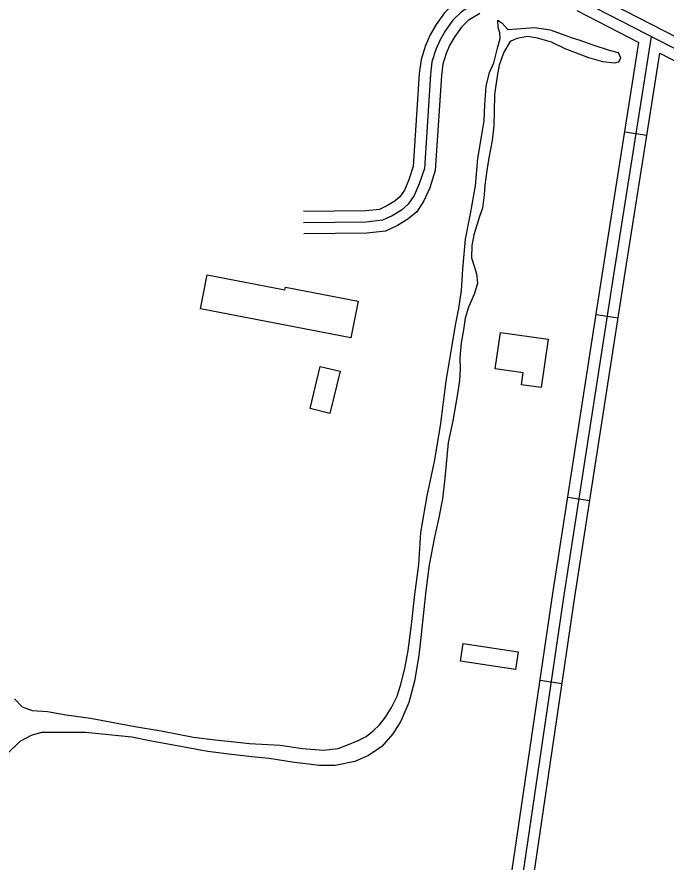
# Model space of a CAD drawing. Extents: x 3297735 to 3335592, y 670436 to 695807.
# Drawn here: x 3330846 to 3331723, y 681158 to 682301 of the extents above; entities that cross this region are included whole.
import ezdxf

# ---------------------------------------------------------------- set-up
doc = ezdxf.new("R2010")
doc.units = 0
for name, color, linetype in [('V-BLDG-OTLN', 7, 'Continuous'), ('V-ROAD-CNTR', 7, 'Continuous'), ('V-TOPO-SHOR', 7, 'Continuous')]:
    doc.layers.add(name, color=color, linetype=linetype)

msp = doc.modelspace()

# ---------------------------------------------------------------- linework, layer by layer
at = {"layer": 'V-BLDG-OTLN'}
for points in [[(3331297.2, 681866.9), (3331094.2, 681906), (3331103, 681951.8), (3331208.3, 681931.5), (3331209, 681935.1), (3331307.2, 681916.4)], [(3331563.9, 681864.9), (3331554.6, 681799.5), (3331527.8, 681803.3), (3331530.2, 681819.6), (3331492.5, 681825), (3331499.5, 681874)], [(3331242.2, 681771), (3331256.1, 681828.1), (3331282.9, 681821.5), (3331268.9, 681764.5)], [(3331449.3, 681453.7), (3331523.6, 681442.3), (3331519.8, 681418.2), (3331445.6, 681429.6)]]:
    msp.add_lwpolyline(points, close=True, dxfattribs=at)
at = {"layer": 'V-ROAD-CNTR'}
for p, q in [((3331667.7, 682145.3), (3331697.4, 682140.6)), ((3331629, 681898.3), (3331658.6, 681893.7)), ((3331590.5, 681651.3), (3331620.2, 681646.7)), ((3331553.1, 681404), (3331582.8, 681399.6))]:
    msp.add_line(p, q, dxfattribs=at)
for points in [[(3331566.2, 682356.4), (3331484.3, 682329.1), (3331464, 682318), (3331446.8, 682307.5), (3331435.3, 682296.3), (3331425.2, 682282.2), (3331417.9, 682269.4), (3331412.2, 682256.5), (3331406.9, 682239.8), (3331404.8, 682222.6), (3331396.7, 682095.6), (3331389.9, 682074.8), (3331383, 682059.1), (3331375, 682047.3), (3331365.8, 682039.2), (3331353.2, 682031.7), (3331340.2, 682025.6), (3331318.2, 682023.3), (3331233.4, 682022.3)], [(3331616.3, 682335.7), (3331807, 682237.7), (3331889.2, 682208), (3331933.5, 682193.3), (3331991.3, 682161.9), (3332085.3, 682116.5), (3332448.4, 681976), (3332495.7, 681958.6), (3332526.7, 681950.8), (3332548.9, 681948.8), (3332588.3, 681948.6), (3332624.7, 681950.8), (3332651.2, 681955.2)], [(3331609.4, 682322.4), (3331801, 682223.9), (3331884.2, 682193.8), (3331927.6, 682179.4), (3331984.4, 682148.6), (3332079.4, 682102.7), (3332443.1, 681962), (3332491.3, 681944.3), (3332524.2, 681936), (3332548.2, 681933.8), (3332588.7, 681933.6), (3332626.4, 681935.8), (3332658.6, 681941.3)], [(3331429.8, 682311.9), (3331423.9, 682306.1), (3331412.6, 682290.3), (3331404.5, 682276.2), (3331398.2, 682261.8), (3331392.2, 682243), (3331389.8, 682223.9), (3331381.8, 682098.4), (3331375.9, 682080.2), (3331369.8, 682066.3), (3331363.7, 682057.3), (3331356.9, 682051.4), (3331346.1, 682045), (3331336.1, 682040.2), (3331317.4, 682038.3), (3331233.3, 682037.3)], [(3331602.6, 682309), (3331686.7, 682265.8)], [(3331471.5, 682305), (3331456, 682295.6), (3331446.7, 682286.5), (3331437.9, 682274.1), (3331431.3, 682262.7), (3331426.3, 682251.2), (3331421.6, 682236.6), (3331419.7, 682221.2), (3331411.5, 682092.8), (3331403.9, 682069.5), (3331396.2, 682051.8), (3331386.4, 682037.2), (3331374.6, 682027), (3331360.3, 682018.5), (3331344.3, 682010.9), (3331319.1, 682008.3), (3331233.6, 682007.3)], [(3331703.2, 682274.2), (3331652.5, 681951.8), (3331585.1, 681518.8), (3331505.5, 680976.8), (3331402.9, 680289.5), (3331317.1, 679695), (3331284, 679300.5), (3331268.6, 679165.9), (3331250.8, 679061.2), (3331240.6, 678995.9), (3331220.4, 678836)], [(3331490.6, 680979), (3331570.3, 681521), (3331637.6, 681954.1), (3331686.7, 682265.8)], [(3331350.7, 679822.8), (3331417.7, 680287.3), (3331520.3, 680974.6), (3331599.9, 681516.6), (3331667.3, 681949.4), (3331714.8, 682251.4)], [(3331714.8, 682251.4), (3331795, 682210.2), (3331879.3, 682179.6), (3331921.6, 682165.6), (3331977.6, 682135.2), (3332073.4, 682088.9), (3332437.8, 681947.9), (3332486.8, 681929.9), (3332521.6, 681921.1), (3332547.5, 681918.8), (3332589.1, 681918.6), (3332628.1, 681920.9), (3332646.4, 681924)]]:
    msp.add_lwpolyline(points, dxfattribs=at)
at = {"layer": 'V-TOPO-SHOR'}
for points in [[(3331484.6, 682225.4), (3331490.8, 682238.4), (3331496.2, 682260.3), (3331499.3, 682271.2), (3331498.5, 682278.9), (3331496.3, 682286.4), (3331496.2, 682296.1), (3331497.6, 682295), (3331502, 682292.2), (3331509.6, 682283.5), (3331521.8, 682284.5), (3331545.6, 682286.2), (3331566.9, 682283.2), (3331583.1, 682277.3), (3331594.9, 682272.9), (3331606.7, 682268.9), (3331624.5, 682263), (3331646.3, 682255.8), (3331658.7, 682252.3), (3331661.8, 682245.3), (3331660.5, 682241.5), (3331658.5, 682239.3), (3331653.5, 682237.9), (3331637.8, 682239.9), (3331618.8, 682245.2), (3331587, 682257.6), (3331568.7, 682266.2), (3331549.8, 682271.9), (3331535.9, 682274.2), (3331521.9, 682271.4), (3331512.6, 682267.1), (3331504.3, 682252.7), (3331497.8, 682235.3), (3331495.2, 682220.5)], [(3331469.1, 682109), (3331474.4, 682141.3), (3331477.6, 682160.5), (3331478.3, 682181.9), (3331480.2, 682206.8), (3331484.6, 682225.4)], [(3331495.2, 682220.5), (3331491.6, 682195.6), (3331491.2, 682171.6), (3331490.6, 682153.2), (3331488.5, 682133.3), (3331484, 682109.9)], [(3331459, 682034.3), (3331465.8, 682072.2), (3331469.1, 682109)], [(3331484, 682109.9), (3331481.3, 682092.7), (3331478.6, 682073.2), (3331477.5, 682059.8), (3331475.4, 682042.1), (3331471.4, 682030.8)], [(3330842.8, 681378.8), (3330853.3, 681367.9), (3330866.9, 681363), (3330887.4, 681361.5), (3330912.5, 681357.2), (3330945.4, 681352.8), (3331005.5, 681341.5), (3331041.1, 681335.5), (3331063.8, 681331), (3331084.9, 681327.1), (3331114.2, 681323.4), (3331140.3, 681320.6), (3331160.4, 681318.5), (3331201.7, 681316.3), (3331232.2, 681311.4), (3331259.8, 681309.5), (3331280, 681311.8), (3331294.3, 681317.2), (3331307.2, 681322.4), (3331317.9, 681327.8), (3331327.6, 681335.4), (3331336.3, 681343.6), (3331344.2, 681353.9), (3331352.4, 681367.1), (3331359.8, 681382.1), (3331364.5, 681396.6), (3331370.2, 681419.7), (3331374.7, 681443.9), (3331379.4, 681478.9), (3331384, 681519.8), (3331389.1, 681560.1), (3331391.8, 681603.4), (3331400.6, 681653.1), (3331410.3, 681699.6), (3331418.5, 681747.9), (3331426, 681808), (3331434.5, 681856.6), (3331439.1, 681886.2), (3331443.3, 681906.3), (3331446.9, 681930.6), (3331448.6, 681959.7), (3331452.5, 682000.3), (3331459, 682034.3)], [(3331471.4, 682030.8), (3331463.6, 682006), (3331460.7, 681991.5), (3331460.4, 681974.9), (3331464.1, 681963.6), (3331467.2, 681953.4), (3331468.5, 681940.6), (3331464.4, 681926.5), (3331456.4, 681908.2), (3331451.7, 681893.4), (3331449.7, 681877.4), (3331446.4, 681859.9), (3331444.6, 681839.2), (3331445, 681824.6), (3331444.1, 681808.9), (3331441.1, 681788.2), (3331435.2, 681754.4), (3331429.1, 681725.4), (3331424.2, 681676.8), (3331421.1, 681649.2), (3331415.6, 681621.4), (3331410.4, 681597.2), (3331403.3, 681559.9), (3331398.6, 681524.6), (3331395.5, 681495.6), (3331392.6, 681465.9), (3331389.2, 681437.5), (3331383.6, 681402.8), (3331375.7, 681373.8), (3331364.9, 681348.5), (3331353.9, 681331.4), (3331339.4, 681314.4), (3331321.4, 681302.3), (3331302.6, 681294.2), (3331276.3, 681288.7), (3331254.7, 681288.5), (3331217.9, 681293.2), (3331186.8, 681298.2), (3331163.4, 681300.3), (3331135.9, 681303.4), (3331104.1, 681307.5), (3331069.8, 681314), (3331028.1, 681321.5), (3331001.4, 681326.7), (3330938.6, 681333), (3330913.1, 681333.1), (3330879.2, 681333.1), (3330865.2, 681329.2), (3330849.9, 681321.1), (3330831.8, 681303.3)]]:
    msp.add_lwpolyline(points, dxfattribs=at)

doc.saveas('drawing.dxf')
